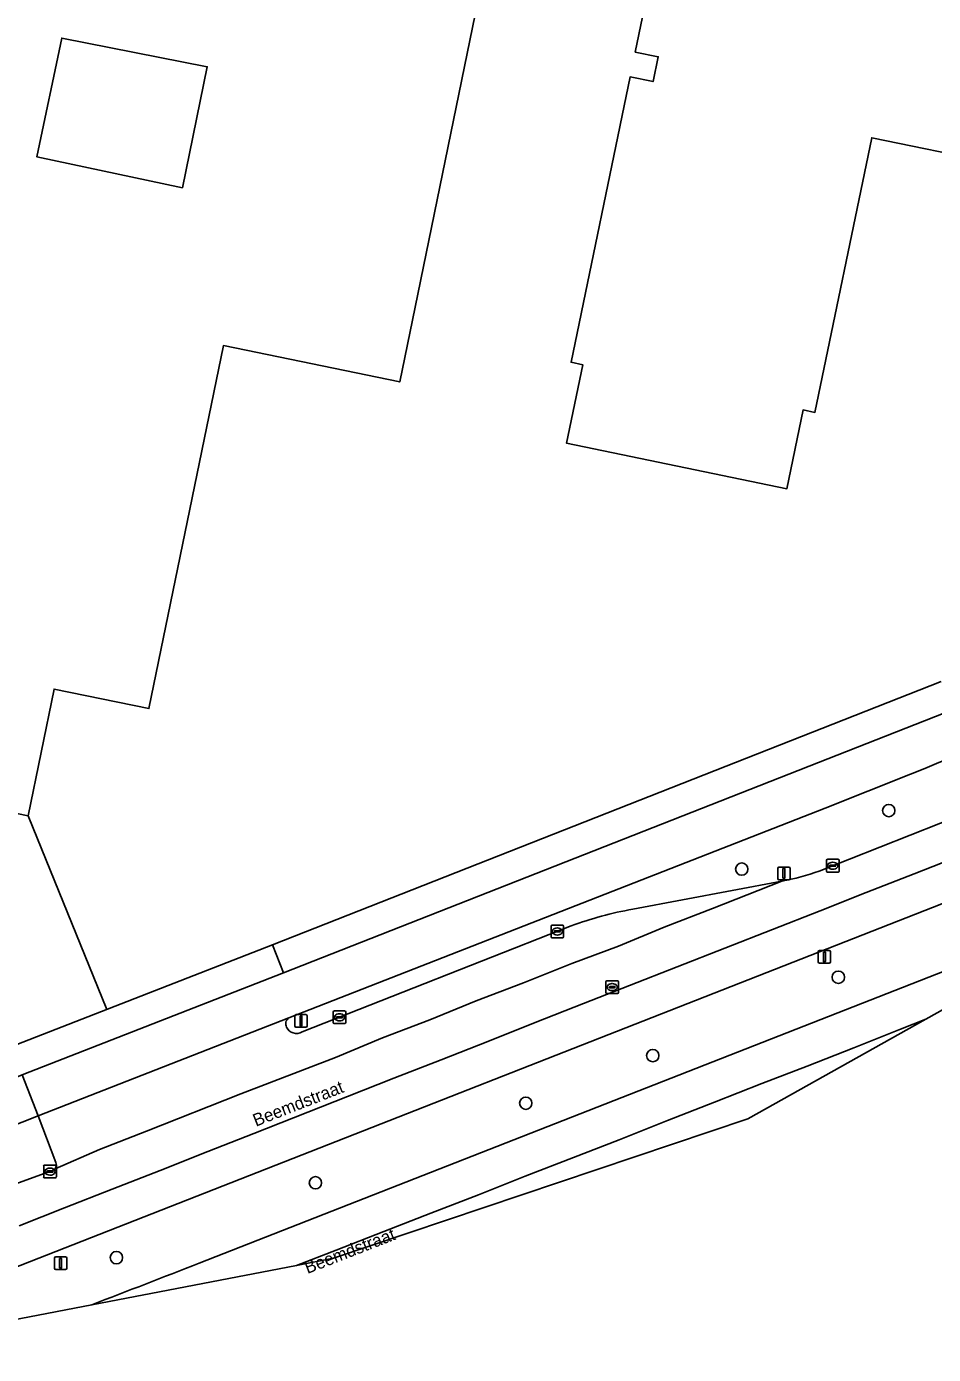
# Model space of a CAD drawing. Extents: x 157692 to 159674, y 381452 to 383291.
# Drawn here: x 158914.9 to 158986.8, y 382042.9 to 382148.1 of the extents above; entities that cross this region are included whole.
import ezdxf

# ---------------------------------------------------------------- set-up
doc = ezdxf.new("R2010")
doc.units = 0
for name, color, linetype in [('IMGEO_Berm_groen', 7, 'Continuous'), ('IMGEO_Boom', 7, 'Continuous'), ('IMGEO_Erf', 7, 'Continuous'), ('IMGEO_Fietspad_gesloten', 7, 'Continuous'), ('IMGEO_Hek', 7, 'Continuous'), ('IMGEO_Kolk', 7, 'Continuous'), ('IMGEO_Lichtmast', 7, 'Continuous'), ('IMGEO_Openbare_ruimte_label', 7, 'Continuous'), ('IMGEO_Pand', 7, 'Continuous'), ('IMGEO_Rijbaan_regionaal_gesloten', 7, 'Continuous'), ('IMGEO_Rijbaan_regionaal_open', 7, 'Continuous'), ('IMGEO_Rioolput', 7, 'Continuous'), ('IMGEO_Verkeersbordpaal', 7, 'Continuous'), ('IMGEO_Voetpad_open', 7, 'Continuous')]:
    doc.layers.add(name, color=color, linetype=linetype)

msp = doc.modelspace()

# ---------------------------------------------------------------- linework, layer by layer
at = {"layer": 'IMGEO_Berm_groen'}
for points in [[(158977.72, 382081.21), (158996.94, 382088.82)], [(158978.18, 382086.19), (158935.67, 382069.57)], [(158928.55, 382050.12), (158999.48, 382077.92), (159006.39, 382080.78)], [(158962.93, 382078.18), (158974.75, 382080.41)], [(158989.52, 382079.43), (158913.02, 382049.43)], [(158936.72, 382068.46), (158958.05, 382076.86)], [(158917.18, 382058.12), (158915.79, 382061.82), (158905.62, 382057.79)], [(158912.74, 382055.96), (158916.92, 382057.47)], [(158895.51, 382042.95), (158899.56, 382042.9), (158920.04, 382046.84)]]:
    msp.add_lwpolyline(points, dxfattribs=at)
for centre, radius, start, end in [((158759.9, 382643.1), 598.16, 291.40253, 295.12628), ((158970.72, 382101.19), 21.17, 280.9677, 289.3075), ((158967.86, 382050.34), 28.28, 100.0444, 110.2947), ((158935.95, 382069.1), 0.539, 120.607, 209.8905), ((158936.28, 382069.25), 0.907, 207.1884, 298.8393), ((158916.78, 382057.9), 0.457, 288.2607, 321.4354), ((158916.78, 382057.9), 0.454, 321.3242, 29.1673), ((158484.63, 383187.43), 1220.87, 290.89357, 291.32172)]:
    msp.add_arc(centre, radius, start, end, dxfattribs=at)
at = {"layer": 'IMGEO_Boom'}
for centre in [(158983.23, 382086), (158971.57, 382081.36), (158979.23, 382072.79), (158964.52, 382066.58), (158954.45, 382062.81), (158937.77, 382056.5), (158921.99, 382050.57)]:
    msp.add_circle(centre, 0.489, dxfattribs=at)
at = {"layer": 'IMGEO_Erf'}
for points in [[(158912.32, 382216.31), (158909.26, 382201.39), (158917.77, 382199.64), (158918.17, 382201.61), (158951.87, 382194.71), (158950.93, 382190.12), (158951.66, 382189.97), (158950.88, 382186.15), (158955.95, 382185.11), (158954.93, 382180.14), (158956.72, 382179.78), (158945.46, 382124.88), (158944.46, 382119.98), (158930.47, 382122.85), (158924.57, 382094.09), (158917.05, 382095.63), (158914.99, 382085.59), (158903.01, 382088.04), (158905, 382098.05), (158862.37, 382106.84), (158857.53, 382081.78), (158856.53, 382076.88), (158856.02, 382076.98), (158832.53, 382081.79)], [(158898.86, 382061.48), (158913.01, 382067.03), (158934.38, 382075.37), (158987.38, 382096.23)]]:
    msp.add_lwpolyline(points, dxfattribs=at)
for points in [[(158965.85, 382159.25), (158971.11, 382158.16), (158971.6, 382160.48), (158973.68, 382160.05), (158973.95, 382161.39), (159033.59, 382149.04), (159034.39, 382152.88), (159054.14, 382148.79), (159051.28, 382134.98), (159031.55, 382139.07), (159029.58, 382129.54), (158981.88, 382139.33), (158977.37, 382117.56), (158976.44, 382117.75), (158975.15, 382111.51), (158957.68, 382115.11), (158958.97, 382121.34), (158958.04, 382121.53), (158962.72, 382144.15), (158964.54, 382143.78), (158964.95, 382145.74), (158963.13, 382146.12)], [(158929.2, 382144.96), (158917.66, 382147.23), (158915.67, 382137.82), (158927.23, 382135.37)]]:
    msp.add_lwpolyline(points, close=True, dxfattribs=at)
at = {"layer": 'IMGEO_Fietspad_gesloten'}
for points in [[(158988.4, 382094.04), (158935.25, 382073.15), (158914.53, 382065.05), (158915.79, 382061.82), (158935.67, 382069.57)], [(158935.67, 382069.57), (158978.18, 382086.19)], [(158905.62, 382057.79), (158915.79, 382061.82), (158914.53, 382065.05), (158913.89, 382064.8), (158901.77, 382060.07)]]:
    msp.add_lwpolyline(points, dxfattribs=at)
msp.add_arc((158759.9, 382643.1), 598.16, 291.40253, 295.12628, dxfattribs=at)
at = {"layer": 'IMGEO_Hek'}
msp.add_lwpolyline([(158914.99, 382085.59), (158921.23, 382070.24)], dxfattribs=at)
at = {"layer": 'IMGEO_Kolk'}
for p, q in [((158978.28, 382081.21), (158978.28, 382082.06)), ((158978.36, 382082.14), (158979.21, 382082.14)), ((158978.54, 382081.63), (158978.54, 382081.64)), ((158978.98, 382081.59), (158978.58, 382081.59)), ((158978.59, 382081.68), (158978.98, 382081.68)), ((158978.77, 382081.91), (158978.8, 382081.91)), ((158978.79, 382081.36), (158978.77, 382081.36)), ((158979.03, 382081.64), (158979.03, 382081.63)), ((158979.29, 382082.06), (158979.29, 382081.21)), ((158979.21, 382081.13), (158978.36, 382081.13)), ((158956.45, 382076), (158956.45, 382076.85)), ((158956.52, 382076.92), (158957.38, 382076.92)), ((158956.71, 382076.42), (158956.71, 382076.43)), ((158956.75, 382076.47), (158957.15, 382076.47)), ((158957.15, 382076.38), (158956.75, 382076.38)), ((158956.94, 382076.7), (158956.96, 382076.7)), ((158956.96, 382076.14), (158956.94, 382076.14)), ((158957.19, 382076.43), (158957.19, 382076.42)), ((158957.45, 382076.85), (158957.45, 382076)), ((158957.38, 382075.92), (158956.52, 382075.92)), ((158939.18, 382069.19), (158939.18, 382070.05)), ((158939.25, 382070.12), (158940.11, 382070.12)), ((158939.67, 382069.9), (158939.69, 382069.9)), ((158940.18, 382070.05), (158940.18, 382069.19)), ((158940.11, 382069.12), (158939.25, 382069.12)), ((158939.44, 382069.61), (158939.44, 382069.63)), ((158939.48, 382069.66), (158939.88, 382069.66)), ((158939.87, 382069.58), (158939.48, 382069.58)), ((158939.69, 382069.34), (158939.66, 382069.34)), ((158939.92, 382069.63), (158939.92, 382069.61)), ((158916.23, 382056.97), (158916.23, 382057.82)), ((158916.3, 382057.9), (158917.15, 382057.9)), ((158916.48, 382057.39), (158916.48, 382057.4)), ((158916.92, 382057.35), (158916.52, 382057.35)), ((158916.53, 382057.44), (158916.92, 382057.44)), ((158916.71, 382057.67), (158916.74, 382057.67)), ((158916.97, 382057.4), (158916.97, 382057.39)), ((158917.23, 382057.82), (158917.23, 382056.97)), ((158917.15, 382056.89), (158916.3, 382056.89)), ((158916.74, 382057.12), (158916.71, 382057.12))]:
    msp.add_line(p, q, dxfattribs=at)
for points in [[(158978.28, 382081.21), (158978.28, 382082.06)], [(158978.36, 382082.14), (158979.21, 382082.14)], [(158979.29, 382082.06), (158979.29, 382081.21)], [(158979.21, 382081.13), (158978.36, 382081.13)], [(158956.45, 382076), (158956.45, 382076.85)], [(158956.52, 382076.92), (158957.38, 382076.92)], [(158957.45, 382076.85), (158957.45, 382076)], [(158957.38, 382075.92), (158956.52, 382075.92)], [(158939.18, 382069.19), (158939.18, 382070.05)], [(158939.25, 382070.12), (158940.11, 382070.12)], [(158940.18, 382070.05), (158940.18, 382069.19)], [(158940.11, 382069.12), (158939.25, 382069.12)], [(158916.23, 382056.97), (158916.23, 382057.82)], [(158916.3, 382057.9), (158917.15, 382057.9)], [(158917.23, 382057.82), (158917.23, 382056.97)], [(158917.15, 382056.89), (158916.3, 382056.89)]]:
    msp.add_lwpolyline(points, dxfattribs=at)
for centre, radius, start, end in [((158978.36, 382082.06), 0.0765, 91.552, 178.448), ((158978.36, 382082.06), 0.0765, 91.552, 178.448), ((158978.58, 382081.64), 0.0403, 85.8775, 175.7526), ((158978.58, 382081.63), 0.0366, 178.938, 274.7102), ((158978.99, 382081.64), 0.0386, 1.7309, 96.639), ((158978.98, 382081.63), 0.043, 264.8664, 352.4533), ((158979.21, 382082.06), 0.0765, 1.552, 88.448), ((158979.21, 382082.06), 0.0765, 1.552, 88.448), ((158978.36, 382081.21), 0.0765, 181.552, 268.448), ((158978.36, 382081.21), 0.0765, 181.552, 268.448), ((158979.21, 382081.21), 0.0765, 271.552, 358.448), ((158979.21, 382081.21), 0.0765, 271.552, 358.448), ((158956.53, 382076.85), 0.0765, 91.552, 178.448), ((158956.53, 382076.85), 0.0765, 91.552, 178.448), ((158956.75, 382076.43), 0.0403, 85.8775, 175.7526), ((158956.75, 382076.42), 0.0366, 178.938, 274.7102), ((158957.15, 382076.43), 0.0386, 1.7309, 96.639), ((158957.15, 382076.42), 0.043, 264.8664, 352.4533), ((158957.37, 382076.85), 0.0765, 1.552, 88.448), ((158957.37, 382076.85), 0.0765, 1.552, 88.448), ((158956.53, 382076), 0.0765, 181.552, 268.448), ((158956.53, 382076), 0.0765, 181.552, 268.448), ((158957.37, 382076), 0.0765, 271.552, 358.448), ((158957.37, 382076), 0.0765, 271.552, 358.448), ((158939.25, 382070.04), 0.0765, 91.552, 178.448), ((158939.25, 382070.04), 0.0765, 91.552, 178.448), ((158940.1, 382070.04), 0.0765, 1.552, 88.448), ((158940.1, 382070.04), 0.0765, 1.552, 88.448), ((158939.25, 382069.2), 0.0765, 181.552, 268.448), ((158939.25, 382069.2), 0.0765, 181.552, 268.448), ((158939.48, 382069.62), 0.0403, 85.8775, 175.7526), ((158939.47, 382069.61), 0.0366, 178.938, 274.7102), ((158939.88, 382069.62), 0.043, 264.8664, 352.4533), ((158939.88, 382069.62), 0.0386, 1.7309, 96.639), ((158940.1, 382069.2), 0.0765, 271.552, 358.448), ((158940.1, 382069.2), 0.0765, 271.552, 358.448), ((158916.3, 382057.82), 0.0765, 91.552, 178.448), ((158916.3, 382057.82), 0.0765, 91.552, 178.448), ((158916.52, 382057.4), 0.0403, 85.8775, 175.7526), ((158916.52, 382057.39), 0.0366, 178.938, 274.7102), ((158916.93, 382057.4), 0.0386, 1.7309, 96.639), ((158916.93, 382057.39), 0.043, 264.8664, 352.4533), ((158917.15, 382057.82), 0.0765, 1.552, 88.448), ((158917.15, 382057.82), 0.0765, 1.552, 88.448), ((158916.3, 382056.97), 0.0765, 181.552, 268.448), ((158916.3, 382056.97), 0.0765, 181.552, 268.448), ((158917.15, 382056.97), 0.0765, 271.552, 358.448), ((158917.15, 382056.97), 0.0765, 271.552, 358.448)]:
    msp.add_arc(centre, radius, start, end, dxfattribs=at)
for centre, major_axis, ratio, start_param, end_param in [((158978.77, 382081.63), (-0.387, 0.002), 0.722429, 4.712389, 7.853982), ((158978.8, 382081.63), (-0.39, 0.002), 0.717154, 1.570796, 4.712389), ((158956.94, 382076.42), (-0.387, 0.002), 0.722429, 4.712389, 7.853982), ((158956.96, 382076.42), (-0.39, 0.002), 0.717154, 1.570796, 4.712389), ((158939.67, 382069.62), (-0.387, 0.002), 0.722429, 4.712389, 7.853982), ((158939.69, 382069.62), (-0.39, 0.002), 0.717154, 1.570796, 4.712389), ((158916.71, 382057.39), (-0.387, 0.002), 0.722429, 4.712389, 7.853982), ((158916.74, 382057.39), (-0.39, 0.002), 0.717154, 1.570796, 4.712389)]:
    msp.add_ellipse(centre, major_axis=major_axis, ratio=ratio, start_param=start_param, end_param=end_param, dxfattribs=at)
at = {"layer": 'IMGEO_Lichtmast'}
for p, q in [((158974.42, 382080.62), (158974.42, 382081.42)), ((158974.42, 382081.42), (158974.42, 382080.62)), ((158974.52, 382081.52), (158975.31, 382081.52)), ((158975.31, 382081.52), (158974.52, 382081.52)), ((158975.41, 382081.42), (158975.41, 382080.62)), ((158975.41, 382080.62), (158975.41, 382081.42)), ((158975.31, 382080.52), (158974.52, 382080.52)), ((158974.52, 382080.52), (158975.31, 382080.52)), ((158936.23, 382069.83), (158937.02, 382069.83)), ((158937.02, 382069.83), (158936.23, 382069.83)), ((158936.13, 382068.93), (158936.13, 382069.73)), ((158936.13, 382069.73), (158936.13, 382068.93)), ((158937.02, 382068.83), (158936.23, 382068.83)), ((158936.23, 382068.83), (158937.02, 382068.83)), ((158937.12, 382069.73), (158937.12, 382068.93)), ((158937.12, 382068.93), (158937.12, 382069.73))]:
    msp.add_line(p, q, dxfattribs=at)
for points in [[(158974.84, 382081.4), (158974.99, 382081.4), (158974.99, 382080.65), (158974.84, 382080.65), (158974.84, 382081.4)], [(158936.55, 382069.71), (158936.7, 382069.71), (158936.7, 382068.96), (158936.55, 382068.96), (158936.55, 382069.71)]]:
    msp.add_lwpolyline(points, dxfattribs=at)
for centre, start, end in [((158974.52, 382081.42), 90, 180), ((158974.52, 382081.42), 90, 180), ((158975.31, 382081.42), 0, 90), ((158975.31, 382081.42), 360, 90), ((158974.52, 382080.62), 180, 270), ((158974.52, 382080.62), 180, 270), ((158975.31, 382080.62), 270, 0), ((158975.31, 382080.62), 270, 0), ((158936.23, 382069.73), 90, 180), ((158936.23, 382069.73), 90, 180), ((158937.02, 382069.73), 0, 90), ((158937.02, 382069.73), 360, 90), ((158936.23, 382068.93), 180, 270), ((158936.23, 382068.93), 180, 270), ((158937.02, 382068.93), 270, 0), ((158937.02, 382068.93), 270, 0)]:
    msp.add_arc(centre, 0.1, start, end, dxfattribs=at)
at = {"layer": 'IMGEO_Pand'}
msp.add_lwpolyline([(158832.53, 382081.79), (158856.02, 382076.98), (158856.53, 382076.88), (158857.53, 382081.78), (158862.37, 382106.84), (158905, 382098.05), (158903.01, 382088.04), (158914.99, 382085.59), (158917.05, 382095.63), (158924.57, 382094.09), (158930.47, 382122.85), (158944.46, 382119.98), (158945.46, 382124.88), (158956.72, 382179.78), (158954.93, 382180.14), (158955.95, 382185.11), (158950.88, 382186.15), (158951.66, 382189.97), (158950.93, 382190.12), (158951.87, 382194.71), (158918.17, 382201.61), (158917.77, 382199.64), (158909.26, 382201.39), (158912.32, 382216.31)], dxfattribs=at)
for points in [[(158962.72, 382144.15), (158958.04, 382121.53), (158958.97, 382121.34), (158957.68, 382115.11), (158975.15, 382111.51), (158976.44, 382117.75), (158977.37, 382117.56), (158981.88, 382139.33), (159029.58, 382129.54), (159031.55, 382139.07), (159051.28, 382134.98), (159054.14, 382148.79), (159034.39, 382152.88), (159033.59, 382149.04), (158973.95, 382161.39), (158973.68, 382160.05), (158971.6, 382160.48), (158971.11, 382158.16), (158965.85, 382159.25), (158963.13, 382146.12), (158964.95, 382145.74), (158964.54, 382143.78)], [(158917.66, 382147.23), (158929.2, 382144.96), (158927.23, 382135.37), (158915.67, 382137.82)]]:
    msp.add_lwpolyline(points, close=True, dxfattribs=at)
at = {"layer": 'IMGEO_Rijbaan_regionaal_gesloten'}
for points in [[(158917.14, 382057.61), (158920.65, 382059.15), (158924.39, 382060.59), (158931.87, 382063.55), (158939.37, 382066.44), (158943.09, 382068), (158946.85, 382069.43), (158950.51, 382070.92), (158954.27, 382072.35), (158958.1, 382073.89), (158961.79, 382075.26), (158965.42, 382076.76), (158969.26, 382078.25), (158974.75, 382080.41)], [(158986.16, 382069.47), (159006.39, 382080.78), (158999.48, 382077.92), (158928.55, 382050.12)], [(158974.75, 382080.41), (158962.93, 382078.18)], [(158958.05, 382076.86), (158936.72, 382068.46)], [(158935.67, 382069.57), (158915.79, 382061.82), (158917.18, 382058.12)], [(158920.04, 382046.84), (158936.28, 382049.96), (158939.42, 382051.17), (158943.19, 382052.64), (158946.93, 382054.1), (158950.69, 382055.56), (158954.4, 382057.03), (158958.23, 382058.52), (158961.86, 382059.92), (158965.68, 382061.45), (158969.42, 382062.9), (158973.16, 382064.36), (158976.75, 382065.75), (158980.46, 382067.2), (158984.15, 382068.67), (158986.16, 382069.47)], [(158936.28, 382049.96), (158939.21, 382050.52), (158972.05, 382061.57), (158986.16, 382069.47), (158984.15, 382068.67), (158980.46, 382067.2), (158976.75, 382065.75), (158973.16, 382064.36), (158969.42, 382062.9), (158965.68, 382061.45), (158961.86, 382059.92), (158958.23, 382058.52), (158954.4, 382057.03), (158950.69, 382055.56), (158946.93, 382054.1), (158943.19, 382052.64), (158939.42, 382051.17), (158936.28, 382049.96)]]:
    msp.add_lwpolyline(points, dxfattribs=at)
for centre, radius, start, end in [((158967.86, 382050.34), 28.28, 100.0444, 110.2947), ((158935.95, 382069.1), 0.539, 120.607, 209.8905), ((158936.28, 382069.25), 0.907, 207.1884, 298.8393), ((158916.78, 382057.9), 0.454, 321.3242, 29.1673), ((158484.63, 383187.43), 1220.87, 290.89357, 291.32172)]:
    msp.add_arc(centre, radius, start, end, dxfattribs=at)
at = {"layer": 'IMGEO_Rijbaan_regionaal_open'}
for points in [[(158996.94, 382088.82), (158977.72, 382081.21)], [(158988.94, 382082.45), (158985.23, 382080.98), (158981.43, 382079.51), (158977.8, 382078.06), (158974.01, 382076.58), (158970.23, 382075.1), (158966.44, 382073.62), (158962.66, 382072.14), (158959.02, 382070.71), (158955.18, 382069.21), (158951.45, 382067.71), (158947.74, 382066.26), (158943.98, 382064.8), (158940.31, 382063.34), (158932.9, 382060.4), (158929.23, 382058.98), (158925.46, 382057.48), (158921.66, 382056.01), (158917.87, 382054.53), (158914.29, 382053.1)], [(158914.29, 382053.1), (158917.87, 382054.53), (158921.66, 382056.01), (158925.46, 382057.48), (158929.23, 382058.98), (158932.9, 382060.4), (158940.31, 382063.34), (158943.98, 382064.8), (158947.74, 382066.26), (158951.45, 382067.71), (158955.18, 382069.21), (158959.02, 382070.71), (158962.66, 382072.14), (158966.44, 382073.62), (158970.23, 382075.1), (158974.01, 382076.58), (158977.8, 382078.06), (158981.43, 382079.51), (158985.23, 382080.98), (158988.94, 382082.45)], [(158974.75, 382080.41), (158969.26, 382078.25), (158965.42, 382076.76), (158961.79, 382075.26), (158958.1, 382073.89), (158954.27, 382072.35), (158950.51, 382070.92), (158946.85, 382069.43), (158943.09, 382068), (158939.37, 382066.44), (158931.87, 382063.55), (158924.39, 382060.59), (158920.65, 382059.15), (158917.14, 382057.61)], [(158913.02, 382049.43), (158989.52, 382079.43)], [(158916.92, 382057.47), (158912.74, 382055.96)]]:
    msp.add_lwpolyline(points, dxfattribs=at)
for centre, radius, start, end in [((158970.72, 382101.19), 21.17, 280.9677, 289.3075), ((158916.78, 382057.9), 0.457, 288.2607, 321.4354)]:
    msp.add_arc(centre, radius, start, end, dxfattribs=at)
at = {"layer": 'IMGEO_Rioolput'}
for p, q in [((158960.79, 382071.58), (158960.79, 382072.43)), ((158960.87, 382072.51), (158961.72, 382072.51)), ((158961.05, 382072), (158961.05, 382072.01)), ((158961.49, 382071.96), (158961.09, 382071.96)), ((158961.1, 382072.05), (158961.49, 382072.05)), ((158961.28, 382072.29), (158961.31, 382072.29)), ((158961.54, 382072.01), (158961.54, 382072)), ((158961.8, 382072.43), (158961.8, 382071.58)), ((158961.72, 382071.51), (158960.87, 382071.51)), ((158961.3, 382071.73), (158961.28, 382071.73))]:
    msp.add_line(p, q, dxfattribs=at)
for points in [[(158960.79, 382071.58), (158960.79, 382072.43)], [(158960.87, 382072.51), (158961.72, 382072.51)], [(158961.8, 382072.43), (158961.8, 382071.58)], [(158961.72, 382071.51), (158960.87, 382071.51)]]:
    msp.add_lwpolyline(points, dxfattribs=at)
for centre, radius, start, end in [((158960.87, 382072.43), 0.0765, 91.552, 178.448), ((158960.87, 382072.43), 0.0765, 91.552, 178.448), ((158961.09, 382072.01), 0.0403, 85.8775, 175.7526), ((158961.09, 382072), 0.0366, 178.938, 274.7102), ((158961.5, 382072.01), 0.0386, 1.7309, 96.639), ((158961.49, 382072.01), 0.043, 264.8664, 352.4533), ((158961.72, 382072.43), 0.0765, 1.552, 88.448), ((158961.72, 382072.43), 0.0765, 1.552, 88.448), ((158960.87, 382071.58), 0.0765, 181.552, 268.448), ((158960.87, 382071.58), 0.0765, 181.552, 268.448), ((158961.72, 382071.58), 0.0765, 271.552, 358.448), ((158961.72, 382071.58), 0.0765, 271.552, 358.448)]:
    msp.add_arc(centre, radius, start, end, dxfattribs=at)
for centre, major_axis, ratio, start_param, end_param in [((158961.28, 382072.01), (-0.387, 0.002), 0.722429, 4.712389, 7.853982), ((158961.31, 382072.01), (-0.39, 0.002), 0.717154, 1.570796, 4.712389)]:
    msp.add_ellipse(centre, major_axis=major_axis, ratio=ratio, start_param=start_param, end_param=end_param, dxfattribs=at)
at = {"layer": 'IMGEO_Verkeersbordpaal'}
for p, q in [((158977.63, 382074.01), (158977.63, 382074.81)), ((158977.63, 382074.81), (158977.63, 382074.01)), ((158977.73, 382074.91), (158978.51, 382074.91)), ((158978.51, 382074.91), (158977.73, 382074.91)), ((158978.61, 382074.81), (158978.61, 382074.01)), ((158978.61, 382074.01), (158978.61, 382074.81)), ((158978.51, 382073.91), (158977.73, 382073.91)), ((158977.73, 382073.91), (158978.51, 382073.91)), ((158917.08, 382049.73), (158917.08, 382050.53)), ((158917.08, 382050.53), (158917.08, 382049.73)), ((158917.18, 382050.63), (158917.96, 382050.63)), ((158917.96, 382050.63), (158917.18, 382050.63)), ((158918.06, 382050.53), (158918.06, 382049.73)), ((158918.06, 382049.73), (158918.06, 382050.53)), ((158917.96, 382049.63), (158917.18, 382049.63)), ((158917.18, 382049.63), (158917.96, 382049.63))]:
    msp.add_line(p, q, dxfattribs=at)
for points in [[(158978.04, 382074.79), (158978.2, 382074.79), (158978.2, 382074.04), (158978.04, 382074.04), (158978.04, 382074.79)], [(158917.49, 382050.5), (158917.65, 382050.5), (158917.65, 382049.75), (158917.49, 382049.75), (158917.49, 382050.5)]]:
    msp.add_lwpolyline(points, dxfattribs=at)
for centre, start, end in [((158977.73, 382074.81), 90, 180), ((158977.73, 382074.81), 90, 180), ((158977.73, 382074.01), 180, 270), ((158977.73, 382074.01), 180, 270), ((158978.51, 382074.81), 0, 90), ((158978.51, 382074.81), 360, 90), ((158978.51, 382074.01), 270, 0), ((158978.51, 382074.01), 270, 0), ((158917.18, 382050.53), 90, 180), ((158917.18, 382050.53), 90, 180), ((158917.96, 382050.53), 0, 90), ((158917.96, 382050.53), 360, 90), ((158917.18, 382049.73), 180, 270), ((158917.18, 382049.73), 180, 270), ((158917.96, 382049.73), 270, 0), ((158917.96, 382049.73), 270, 0)]:
    msp.add_arc(centre, 0.1, start, end, dxfattribs=at)
at = {"layer": 'IMGEO_Voetpad_open'}
msp.add_lwpolyline([(158987.38, 382096.23), (158934.38, 382075.37), (158935.25, 382073.15), (158988.4, 382094.04)], dxfattribs=at)
msp.add_lwpolyline([(158935.25, 382073.15), (158934.38, 382075.37), (158913.01, 382067.03), (158913.89, 382064.8), (158914.53, 382065.05)], close=True, dxfattribs=at)

# ---------------------------------------------------------------- texts
at = {"layer": 'IMGEO_Openbare_ruimte_label'}
for rotation, p in [(21.4077, (158933.05, 382060.94)), (21.3335, (158937.14, 382049.27))]:
    msp.add_text('Beemdstraat', height=1, rotation=rotation, dxfattribs=at).set_placement(p)

doc.saveas('drawing.dxf')
